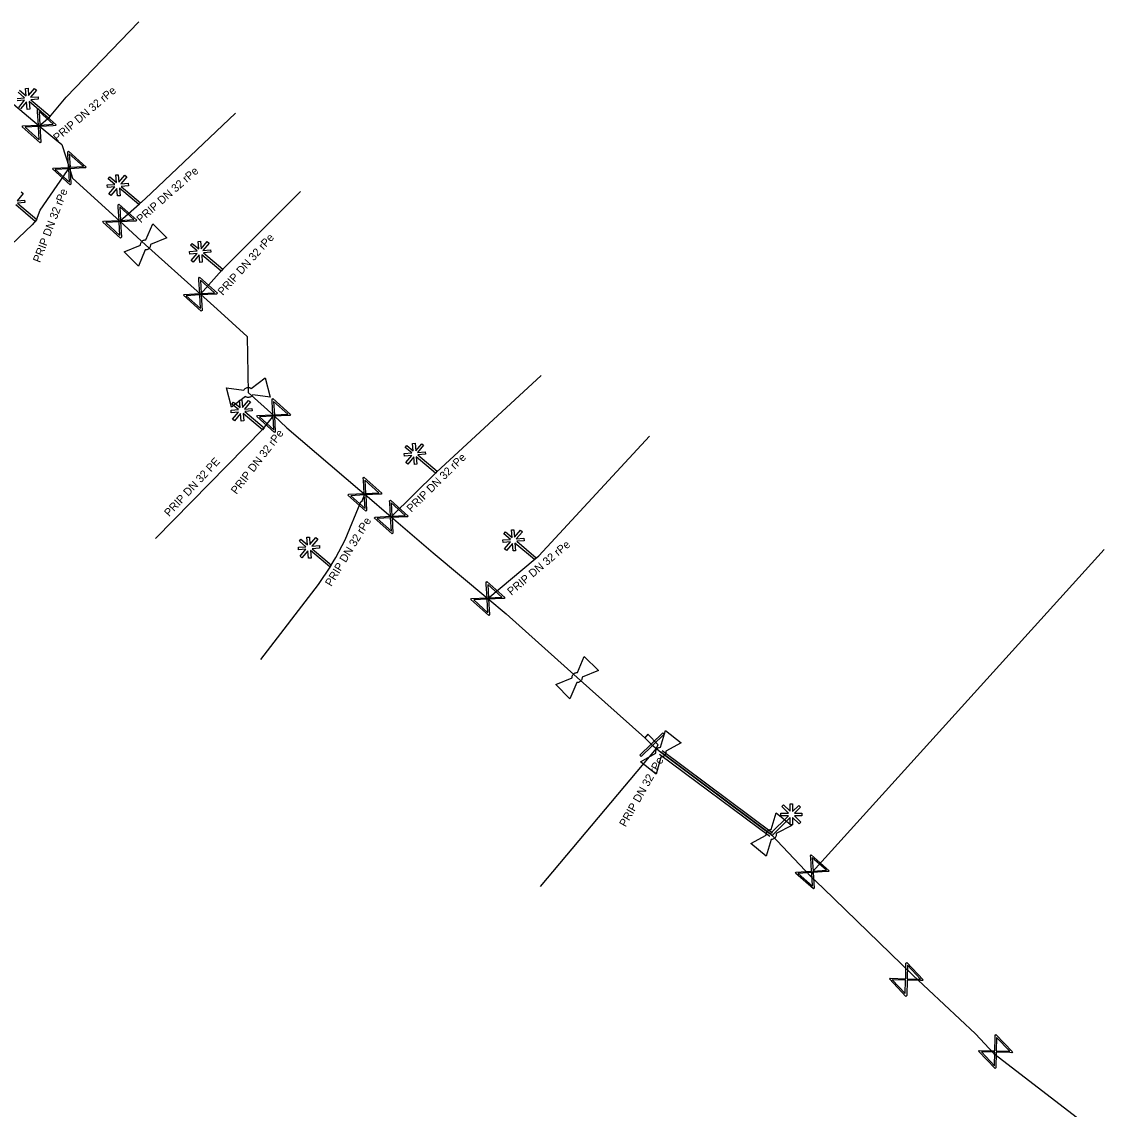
# Model space of a CAD drawing. Extents: x -643842 to -636370, y -1119190 to -1110210.
# Drawn here: x -640861.5 to -640793.4, y -1114813 to -1114745.1 of the extents above; entities that cross this region are included whole.
import ezdxf

# ---------------------------------------------------------------- set-up
doc = ezdxf.new("R2010")
doc.units = 0
for name, color, linetype in [('2', 7, 'Continuous'), ('22', 7, 'Continuous'), ('Default', 7, 'Continuous'), ('Level 16', 7, 'Continuous'), ('Level 21', 7, 'Continuous'), ('Level 23', 7, 'Continuous'), ('Level 28', 7, 'Continuous'), ('Level 29', 7, 'Continuous'), ('Level 30', 7, 'Continuous')]:
    doc.layers.add(name, color=color, linetype=linetype)

msp = doc.modelspace()

# ---------------------------------------------------------------- linework, layer by layer
at = {"layer": '2'}
for points in [[(-640861.345, -1114749.821), (-640861.756, -1114749.472)], [(-640861.656, -1114749.353), (-640861.248, -1114749.698), (-640861.287, -1114749.231), (-640861.131, -1114749.219), (-640861.092, -1114749.683), (-640860.72, -1114749.243), (-640860.6, -1114749.344), (-640860.979, -1114749.791), (-640860.507, -1114749.751), (-640860.494, -1114749.906), (-640860.956, -1114749.945), (-640859.748, -1114750.969), (-640859.849, -1114751.088), (-640861.061, -1114750.061), (-640861.021, -1114750.532), (-640861.177, -1114750.544), (-640861.217, -1114750.072), (-640861.595, -1114750.518)], [(-640861.817, -1114749.861), (-640861.345, -1114749.821)], [(-640861.714, -1114750.417), (-640861.342, -1114749.978), (-640861.804, -1114750.015)], [(-640855.705, -1114755.231), (-640856.116, -1114754.882), (-640856.016, -1114754.763), (-640855.608, -1114755.108), (-640855.647, -1114754.641), (-640855.491, -1114754.629), (-640855.452, -1114755.093), (-640855.08, -1114754.653), (-640854.96, -1114754.754), (-640855.339, -1114755.201), (-640854.867, -1114755.161), (-640854.854, -1114755.316), (-640855.316, -1114755.355), (-640854.108, -1114756.379), (-640854.209, -1114756.498), (-640855.421, -1114755.471), (-640855.381, -1114755.942), (-640855.537, -1114755.954), (-640855.577, -1114755.482), (-640855.955, -1114755.928), (-640856.074, -1114755.827), (-640855.702, -1114755.388), (-640856.164, -1114755.425), (-640856.177, -1114755.271), (-640855.705, -1114755.231)], [(-640861.56, -1114755.703), (-640861.44, -1114755.804), (-640861.819, -1114756.251), (-640861.347, -1114756.211), (-640861.334, -1114756.366), (-640861.796, -1114756.405), (-640860.588, -1114757.429), (-640860.689, -1114757.548), (-640861.901, -1114756.521)], [(-640850.565, -1114759.391), (-640850.976, -1114759.042), (-640850.876, -1114758.923), (-640850.468, -1114759.268), (-640850.507, -1114758.801), (-640850.351, -1114758.789), (-640850.312, -1114759.253), (-640849.94, -1114758.813), (-640849.82, -1114758.914), (-640850.199, -1114759.361), (-640849.727, -1114759.321), (-640849.714, -1114759.476), (-640850.176, -1114759.515), (-640848.968, -1114760.539), (-640849.069, -1114760.658), (-640850.281, -1114759.631), (-640850.241, -1114760.102), (-640850.397, -1114760.114), (-640850.437, -1114759.642), (-640850.815, -1114760.088), (-640850.934, -1114759.987), (-640850.562, -1114759.548), (-640851.024, -1114759.585), (-640851.037, -1114759.431), (-640850.565, -1114759.391)], [(-640847.975, -1114769.311), (-640848.386, -1114768.962), (-640848.286, -1114768.843), (-640847.878, -1114769.188), (-640847.917, -1114768.721), (-640847.761, -1114768.709), (-640847.722, -1114769.173), (-640847.35, -1114768.733), (-640847.23, -1114768.834), (-640847.609, -1114769.281), (-640847.137, -1114769.241), (-640847.124, -1114769.396), (-640847.586, -1114769.435), (-640846.378, -1114770.459), (-640846.479, -1114770.578), (-640847.691, -1114769.551), (-640847.651, -1114770.022), (-640847.807, -1114770.034), (-640847.847, -1114769.562), (-640848.225, -1114770.008), (-640848.344, -1114769.907), (-640847.972, -1114769.468), (-640848.434, -1114769.505), (-640848.447, -1114769.351), (-640847.975, -1114769.311)], [(-640837.155, -1114772.021), (-640837.566, -1114771.672), (-640837.466, -1114771.553), (-640837.058, -1114771.898), (-640837.097, -1114771.431), (-640836.941, -1114771.419), (-640836.902, -1114771.883), (-640836.53, -1114771.443), (-640836.41, -1114771.544), (-640836.789, -1114771.991), (-640836.317, -1114771.951), (-640836.304, -1114772.106), (-640836.766, -1114772.145), (-640835.558, -1114773.169), (-640835.659, -1114773.288), (-640836.871, -1114772.261), (-640836.831, -1114772.732), (-640836.987, -1114772.744), (-640837.027, -1114772.272), (-640837.405, -1114772.718), (-640837.524, -1114772.617), (-640837.152, -1114772.178), (-640837.614, -1114772.215), (-640837.627, -1114772.061), (-640837.155, -1114772.021)], [(-640843.765, -1114777.881), (-640844.176, -1114777.532), (-640844.076, -1114777.413), (-640843.668, -1114777.758), (-640843.707, -1114777.291), (-640843.551, -1114777.279), (-640843.512, -1114777.743), (-640843.14, -1114777.303), (-640843.02, -1114777.404), (-640843.399, -1114777.851), (-640842.927, -1114777.811), (-640842.914, -1114777.966), (-640843.376, -1114778.005), (-640842.168, -1114779.029), (-640842.269, -1114779.148), (-640843.481, -1114778.121), (-640843.441, -1114778.592), (-640843.597, -1114778.604), (-640843.637, -1114778.132), (-640844.015, -1114778.578), (-640844.134, -1114778.477), (-640843.762, -1114778.038), (-640844.224, -1114778.075), (-640844.237, -1114777.921), (-640843.765, -1114777.881)], [(-640830.985, -1114777.421), (-640831.396, -1114777.072), (-640831.296, -1114776.953), (-640830.888, -1114777.298), (-640830.927, -1114776.831), (-640830.771, -1114776.819), (-640830.732, -1114777.283), (-640830.36, -1114776.843), (-640830.24, -1114776.944), (-640830.619, -1114777.391), (-640830.147, -1114777.351), (-640830.134, -1114777.506), (-640830.596, -1114777.545), (-640829.388, -1114778.569), (-640829.489, -1114778.688), (-640830.701, -1114777.661), (-640830.661, -1114778.132), (-640830.817, -1114778.144), (-640830.857, -1114777.672), (-640831.235, -1114778.118), (-640831.354, -1114778.017), (-640830.982, -1114777.578), (-640831.444, -1114777.615), (-640831.457, -1114777.461), (-640830.985, -1114777.421)], [(-640813.355, -1114794.432), (-640812.973, -1114794.051), (-640812.863, -1114794.162), (-640813.241, -1114794.539), (-640812.773, -1114794.539), (-640812.774, -1114794.696), (-640813.239, -1114794.696), (-640812.832, -1114795.104), (-640812.943, -1114795.214), (-640813.357, -1114794.799), (-640813.356, -1114795.273), (-640813.512, -1114795.273), (-640813.512, -1114794.809), (-640814.633, -1114795.927), (-640814.743, -1114795.816), (-640813.619, -1114794.695), (-640814.091, -1114794.695), (-640814.09, -1114794.539), (-640813.616, -1114794.539), (-640814.029, -1114794.125), (-640813.918, -1114794.014), (-640813.512, -1114794.422), (-640813.511, -1114793.958), (-640813.355, -1114793.958), (-640813.355, -1114794.432)]]:
    msp.add_lwpolyline(points, dxfattribs=at)
at = {"layer": 'Default'}
for points in [[(-640854.103, -1114759.042), (-640854.107, -1114758.99), (-640854.093, -1114758.939), (-640854.068, -1114758.856), (-640854.01, -1114758.798), (-640853.952, -1114758.741), (-640853.871, -1114758.718), (-640853.818, -1114758.704), (-640853.765, -1114758.708)], [(-640853.478, -1114758.998), (-640853.474, -1114759.051), (-640853.489, -1114759.103), (-640853.512, -1114759.184), (-640853.57, -1114759.242), (-640853.628, -1114759.299), (-640853.712, -1114759.322), (-640853.763, -1114759.337), (-640853.815, -1114759.332)], [(-640847.652, -1114768.101), (-640847.628, -1114768.054), (-640847.59, -1114768.017), (-640847.527, -1114767.958), (-640847.448, -1114767.937), (-640847.368, -1114767.917), (-640847.287, -1114767.939), (-640847.234, -1114767.953), (-640847.191, -1114767.984)], [(-640847.09, -1114768.379), (-640847.113, -1114768.426), (-640847.152, -1114768.464), (-640847.213, -1114768.522), (-640847.292, -1114768.543), (-640847.372, -1114768.563), (-640847.455, -1114768.54), (-640847.507, -1114768.527), (-640847.55, -1114768.497)], [(-640827.133, -1114786.082), (-640827.137, -1114786.03), (-640827.123, -1114785.979), (-640827.098, -1114785.896), (-640827.04, -1114785.838), (-640826.982, -1114785.781), (-640826.901, -1114785.758), (-640826.848, -1114785.744), (-640826.795, -1114785.748)], [(-640826.508, -1114786.038), (-640826.504, -1114786.091), (-640826.519, -1114786.143), (-640826.542, -1114786.224), (-640826.6, -1114786.282), (-640826.658, -1114786.339), (-640826.742, -1114786.362), (-640826.793, -1114786.377), (-640826.845, -1114786.372)], [(-640821.899, -1114790.789), (-640821.908, -1114790.738), (-640821.9, -1114790.685), (-640821.886, -1114790.6), (-640821.835, -1114790.536), (-640821.784, -1114790.472), (-640821.706, -1114790.44), (-640821.655, -1114790.419), (-640821.602, -1114790.418)], [(-640821.283, -1114790.671), (-640821.273, -1114790.723), (-640821.281, -1114790.777), (-640821.294, -1114790.86), (-640821.345, -1114790.924), (-640821.396, -1114790.988), (-640821.477, -1114791.021), (-640821.526, -1114791.042), (-640821.579, -1114791.043)], [(-640815, -1114795.922), (-640815.008, -1114795.871), (-640814.999, -1114795.818), (-640814.982, -1114795.733), (-640814.93, -1114795.67), (-640814.878, -1114795.607), (-640814.799, -1114795.577), (-640814.748, -1114795.558), (-640814.695, -1114795.558)], [(-640814.382, -1114795.818), (-640814.373, -1114795.87), (-640814.382, -1114795.924), (-640814.397, -1114796.007), (-640814.45, -1114796.07), (-640814.502, -1114796.133), (-640814.583, -1114796.164), (-640814.633, -1114796.183), (-640814.686, -1114796.183)]]:
    msp.add_open_spline(points, degree=3, dxfattribs=at)
at = {"layer": 'Level 16'}
for points in [[(-640860.497, -1114750.511), (-640859.381, -1114751.513), (-640859.425, -1114751.562), (-640859.553, -1114751.564), (-640860.392, -1114751.611), (-640860.339, -1114752.58), (-640860.383, -1114752.629), (-640861.499, -1114751.627), (-640861.455, -1114751.578), (-640860.485, -1114751.528), (-640860.531, -1114750.689), (-640860.541, -1114750.56), (-640860.497, -1114750.511)], [(-640860.443, -1114750.686), (-640860.397, -1114751.523), (-640859.561, -1114751.477), (-640860.443, -1114750.686)], [(-640860.433, -1114752.458), (-640860.48, -1114751.616), (-640861.32, -1114751.662), (-640860.433, -1114752.458)], [(-640858.607, -1114753.151), (-640857.491, -1114754.153), (-640857.535, -1114754.202), (-640857.663, -1114754.204), (-640858.502, -1114754.251), (-640858.449, -1114755.22), (-640858.493, -1114755.269), (-640859.609, -1114754.267), (-640859.565, -1114754.218), (-640858.595, -1114754.168), (-640858.641, -1114753.329), (-640858.651, -1114753.2), (-640858.607, -1114753.151)], [(-640858.553, -1114753.326), (-640858.507, -1114754.163), (-640857.671, -1114754.117), (-640858.553, -1114753.326)], [(-640858.543, -1114755.098), (-640858.59, -1114754.256), (-640859.43, -1114754.302), (-640858.543, -1114755.098)], [(-640855.457, -1114756.471), (-640854.341, -1114757.473), (-640854.385, -1114757.522), (-640854.513, -1114757.524), (-640855.352, -1114757.571), (-640855.299, -1114758.54), (-640855.343, -1114758.589), (-640856.459, -1114757.587), (-640856.415, -1114757.538), (-640855.445, -1114757.488), (-640855.491, -1114756.649), (-640855.501, -1114756.52), (-640855.457, -1114756.471)], [(-640855.403, -1114756.646), (-640855.357, -1114757.483), (-640854.521, -1114757.437), (-640855.403, -1114756.646)], [(-640855.393, -1114758.418), (-640855.44, -1114757.576), (-640856.28, -1114757.622), (-640855.393, -1114758.418)], [(-640850.417, -1114761.041), (-640849.301, -1114762.043), (-640849.345, -1114762.092), (-640849.473, -1114762.094), (-640850.312, -1114762.141), (-640850.259, -1114763.11), (-640850.303, -1114763.159), (-640851.419, -1114762.157), (-640851.375, -1114762.108), (-640850.405, -1114762.058), (-640850.451, -1114761.219), (-640850.461, -1114761.09), (-640850.417, -1114761.041)], [(-640850.363, -1114761.216), (-640850.317, -1114762.053), (-640849.481, -1114762.007), (-640850.363, -1114761.216)], [(-640850.353, -1114762.988), (-640850.4, -1114762.146), (-640851.24, -1114762.192), (-640850.353, -1114762.988)], [(-640845.837, -1114768.621), (-640844.721, -1114769.623), (-640844.765, -1114769.672), (-640844.893, -1114769.674), (-640845.732, -1114769.721), (-640845.679, -1114770.69), (-640845.723, -1114770.739), (-640846.839, -1114769.737), (-640846.795, -1114769.688), (-640845.825, -1114769.638), (-640845.871, -1114768.799), (-640845.881, -1114768.67), (-640845.837, -1114768.621)], [(-640845.783, -1114768.796), (-640845.737, -1114769.633), (-640844.901, -1114769.587), (-640845.783, -1114768.796)], [(-640845.773, -1114770.568), (-640845.82, -1114769.726), (-640846.66, -1114769.772), (-640845.773, -1114770.568)], [(-640840.137, -1114773.541), (-640839.021, -1114774.543), (-640839.065, -1114774.592), (-640839.193, -1114774.594), (-640840.032, -1114774.641), (-640839.979, -1114775.61), (-640840.023, -1114775.659), (-640841.139, -1114774.657), (-640841.095, -1114774.608), (-640840.125, -1114774.558), (-640840.171, -1114773.719), (-640840.181, -1114773.59), (-640840.137, -1114773.541)], [(-640840.083, -1114773.716), (-640840.037, -1114774.553), (-640839.201, -1114774.507), (-640840.083, -1114773.716)], [(-640840.073, -1114775.488), (-640840.12, -1114774.646), (-640840.96, -1114774.692), (-640840.073, -1114775.488)], [(-640838.49, -1114774.964), (-640837.374, -1114775.966), (-640837.418, -1114776.015), (-640837.546, -1114776.017), (-640838.385, -1114776.064), (-640838.332, -1114777.033), (-640838.376, -1114777.082), (-640839.492, -1114776.08), (-640839.448, -1114776.031), (-640838.478, -1114775.981), (-640838.524, -1114775.142), (-640838.534, -1114775.013), (-640838.49, -1114774.964)], [(-640838.436, -1114775.139), (-640838.39, -1114775.976), (-640837.554, -1114775.93), (-640838.436, -1114775.139)], [(-640838.426, -1114776.911), (-640838.473, -1114776.069), (-640839.313, -1114776.115), (-640838.426, -1114776.911)], [(-640832.46, -1114780.06), (-640831.344, -1114781.062), (-640831.388, -1114781.111), (-640831.516, -1114781.113), (-640832.355, -1114781.16), (-640832.302, -1114782.129), (-640832.346, -1114782.178), (-640833.462, -1114781.176), (-640833.418, -1114781.127), (-640832.448, -1114781.077), (-640832.494, -1114780.238), (-640832.504, -1114780.109), (-640832.46, -1114780.06)], [(-640832.406, -1114780.235), (-640832.36, -1114781.072), (-640831.524, -1114781.026), (-640832.406, -1114780.235)], [(-640832.396, -1114782.007), (-640832.443, -1114781.165), (-640833.283, -1114781.211), (-640832.396, -1114782.007)], [(-640821.379, -1114789.609), (-640822.814, -1114791.001), (-640822.901, -1114790.911), (-640821.466, -1114789.519), (-640821.379, -1114789.609)], [(-640812.189, -1114797.152), (-640811.061, -1114798.14), (-640811.104, -1114798.189), (-640811.233, -1114798.193), (-640812.071, -1114798.25), (-640812.005, -1114799.219), (-640812.049, -1114799.268), (-640813.177, -1114798.28), (-640813.134, -1114798.231), (-640812.164, -1114798.168), (-640812.221, -1114797.33), (-640812.233, -1114797.201), (-640812.189, -1114797.152)], [(-640812.133, -1114797.326), (-640812.077, -1114798.162), (-640811.242, -1114798.106), (-640812.133, -1114797.326)], [(-640812.102, -1114799.097), (-640812.159, -1114798.256), (-640812.998, -1114798.313), (-640812.102, -1114799.097)], [(-640806.221, -1114803.87), (-640805.186, -1114804.956), (-640805.234, -1114805.001), (-640805.362, -1114804.994), (-640806.202, -1114804.975), (-640806.224, -1114805.945), (-640806.272, -1114805.99), (-640807.307, -1114804.904), (-640807.259, -1114804.859), (-640806.288, -1114804.884), (-640806.268, -1114804.045), (-640806.268, -1114803.915), (-640806.221, -1114803.87)], [(-640806.18, -1114804.048), (-640806.2, -1114804.887), (-640805.363, -1114804.906), (-640806.18, -1114804.048)], [(-640806.309, -1114805.815), (-640806.29, -1114804.972), (-640807.131, -1114804.953), (-640806.309, -1114805.815)], [(-640800.646, -1114808.381), (-640799.612, -1114809.467), (-640799.659, -1114809.513), (-640799.788, -1114809.506), (-640800.627, -1114809.486), (-640800.65, -1114810.456), (-640800.698, -1114810.502), (-640801.732, -1114809.416), (-640801.685, -1114809.37), (-640800.713, -1114809.396), (-640800.694, -1114808.556), (-640800.694, -1114808.427), (-640800.646, -1114808.381)], [(-640800.605, -1114808.56), (-640800.625, -1114809.398), (-640799.789, -1114809.417), (-640800.605, -1114808.56)], [(-640800.735, -1114810.327), (-640800.715, -1114809.484), (-640801.556, -1114809.465), (-640800.735, -1114810.327)]]:
    msp.add_lwpolyline(points, dxfattribs=at)
at = {"layer": 'Level 21'}
for points in [[(-640863.932, -1114748.626), (-640860.44, -1114751.57), (-640859.46, -1114752.39), (-640859.02, -1114752.74), (-640858.55, -1114754.21), (-640858.35, -1114754.85), (-640855.4, -1114757.53), (-640853.79, -1114759.02), (-640850.363, -1114762.102), (-640849.32, -1114763.04), (-640847.43, -1114764.74), (-640847.37, -1114768.24), (-640845.78, -1114769.68), (-640844.96, -1114770.45), (-640840.39, -1114774.34), (-640840.079, -1114774.599), (-640838.433, -1114776.023), (-640835.82, -1114778.27), (-640832.403, -1114781.119), (-640831.25, -1114782.08), (-640826.82, -1114786.06), (-640822.597, -1114789.825), (-640822.37, -1114790.03), (-640822.14, -1114790.26), (-640821.84, -1114790.51), (-640821.59, -1114790.73), (-640815.13, -1114795.55), (-640814.69, -1114795.87)], [(-640814.69, -1114795.87), (-640812.192, -1114798.512), (-640811.451, -1114799.221), (-640805.839, -1114804.656), (-640801.924, -1114808.34), (-640800.784, -1114809.552), (-640793.382, -1114815.248)]]:
    msp.add_lwpolyline(points, dxfattribs=at)
at = {"layer": 'Level 23'}
for points in [[(-640859.8, -1114751.03), (-640858.754, -1114749.779), (-640854.218, -1114745.07)], [(-640854.16, -1114756.44), (-640853.806, -1114756.136), (-640848.168, -1114750.787)], [(-640860.44, -1114751.57), (-640859.8, -1114751.03)], [(-640860.603, -1114757.45), (-640860.37, -1114756.84), (-640858.66, -1114754.36), (-640858.55, -1114754.21)], [(-640849.02, -1114760.6), (-640844.102, -1114755.68)], [(-640855.4, -1114757.53), (-640854.16, -1114756.44)], [(-640860.603, -1114757.45), (-640860.882, -1114757.752), (-640864.33, -1114761.042)], [(-640850.363, -1114762.102), (-640849.02, -1114760.6)], [(-640835.61, -1114773.23), (-640829.061, -1114767.179)], [(-640846.43, -1114770.52), (-640845.78, -1114769.68)], [(-640846.43, -1114770.52), (-640853.175, -1114777.369)], [(-640829.44, -1114778.63), (-640829.213, -1114778.45), (-640822.299, -1114770.976)], [(-640838.43, -1114776.02), (-640835.61, -1114773.23)], [(-640842.22, -1114779.09), (-640841.9, -1114778.56), (-640841.31, -1114777.45), (-640840.325, -1114775.085), (-640840.255, -1114775.015), (-640840.08, -1114774.6)], [(-640812.192, -1114798.512), (-640812.119, -1114798.21), (-640793.889, -1114778.05)], [(-640832.403, -1114781.119), (-640829.44, -1114778.63)], [(-640842.22, -1114779.09), (-640843.006, -1114780.237), (-640846.595, -1114784.926)], [(-640821.88, -1114790.5), (-640821.75, -1114790.27), (-640822.39, -1114789.6), (-640822.597, -1114789.825)], [(-640821.88, -1114790.5), (-640829.132, -1114799.119)]]:
    msp.add_lwpolyline(points, dxfattribs=at)
at = {"layer": 'Level 28'}
for points in [[(-640853.765, -1114758.708), (-640853.343, -1114757.696), (-640852.462, -1114758.583), (-640853.478, -1114758.998)], [(-640854.237, -1114760.344), (-640855.118, -1114759.457), (-640854.103, -1114759.042)], [(-640853.815, -1114759.332), (-640854.237, -1114760.344)], [(-640847.191, -1114767.984), (-640846.315, -1114767.324), (-640846.004, -1114768.535), (-640847.09, -1114768.379)], [(-640848.425, -1114769.156), (-640848.736, -1114767.945), (-640847.652, -1114768.101)], [(-640847.55, -1114768.497), (-640848.425, -1114769.156)], [(-640826.795, -1114785.748), (-640826.373, -1114784.736), (-640825.492, -1114785.623), (-640826.508, -1114786.038)], [(-640827.267, -1114787.384), (-640828.148, -1114786.497), (-640827.133, -1114786.082)], [(-640826.845, -1114786.372), (-640827.267, -1114787.384)], [(-640821.602, -1114790.418), (-640821.301, -1114789.363), (-640820.323, -1114790.14), (-640821.283, -1114790.671)], [(-640821.879, -1114792.097), (-640822.857, -1114791.32), (-640821.899, -1114790.789)], [(-640821.579, -1114791.043), (-640821.879, -1114792.097)], [(-640814.695, -1114795.558), (-640814.371, -1114794.509), (-640813.41, -1114795.309), (-640814.382, -1114795.818)], [(-640815.009, -1114797.231), (-640815.97, -1114796.431), (-640815, -1114795.922)], [(-640814.686, -1114796.183), (-640815.009, -1114797.231)]]:
    msp.add_lwpolyline(points, dxfattribs=at)
at = {"layer": 'Level 29'}
for points in [[(-640821.674, -1114790.842), (-640814.774, -1114795.982)], [(-640821.506, -1114790.618), (-640814.606, -1114795.758)]]:
    msp.add_lwpolyline(points, dxfattribs=at)
at = {"layer": 'Level 30'}
msp.add_lwpolyline([(-640814.69, -1114795.87), (-640821.59, -1114790.73)], dxfattribs=at)

# ---------------------------------------------------------------- texts
at = {"layer": '22'}
for s, rotation, p in [('PRIP DN 32 rPe', 40.156, (-640859.299, -1114752.581)), ('PRIP DN 32 rPe', 41.31651, (-640854.086, -1114757.674)), ('PRIP DN 32 rPe', 69.06984, (-640860.382, -1114760.162)), ('PRIP DN 32 rPe', 48.19879, (-640848.96, -1114762.211)), ('PRIP DN 32 rPe', 52.26695, (-640848.108, -1114774.643)), ('PRIP DN 32 PE', 46.96422, (-640852.313, -1114776.04)), ('PRIP DN 32 rPe', 44.69361, (-640837.178, -1114775.767)), ('PRIP DN 32 rPe', 58.87753, (-640842.18, -1114780.405)), ('PRIP DN 32 rPe', 40.03117, (-640830.926, -1114780.953)), ('PRIP DN 32 rPe', 60.52411, (-640823.787, -1114795.439))]:
    msp.add_text(s, height=0.5, rotation=rotation, dxfattribs=at).set_placement(p)

doc.saveas('drawing.dxf')
